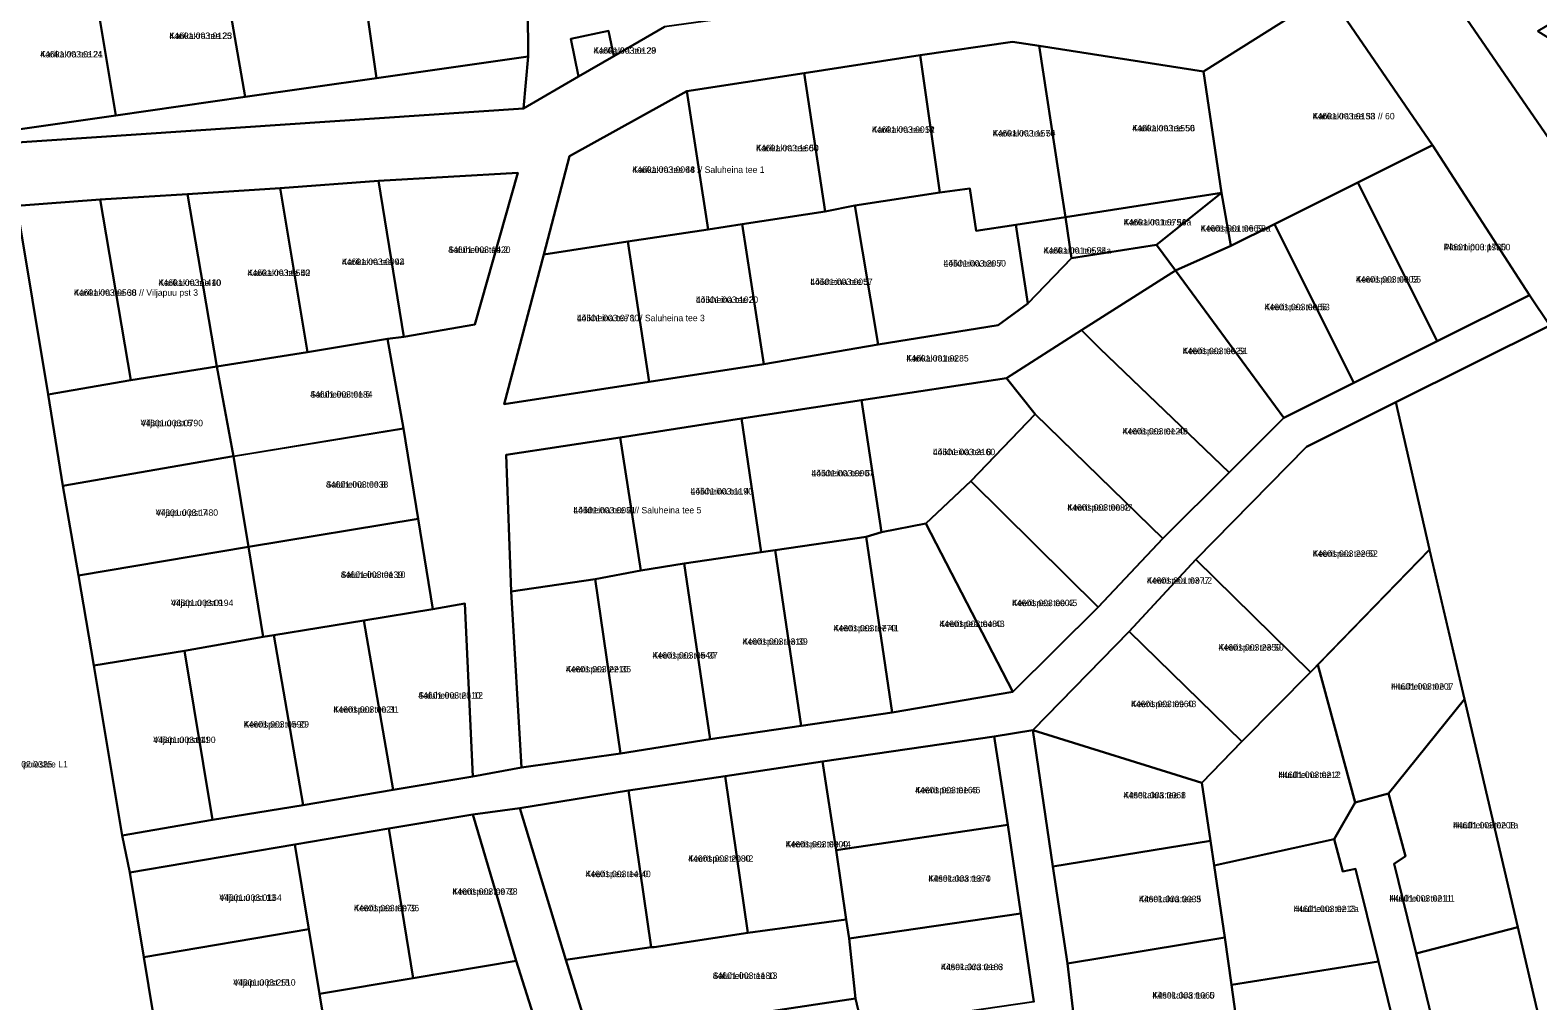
# Model space of a CAD drawing. Extents: x 551843 to 558501, y 6589003 to 6595718.
# Drawn here: x 553189.3 to 553540.1, y 6593798.2 to 6594024.1 of the extents above; entities that cross this region are included whole.
import ezdxf

# ---------------------------------------------------------------- set-up
doc = ezdxf.new("R2010")
doc.units = 0
for name, color, linetype in [('L_AADRESS', 7, 'Continuous'), ('PIIR', 7, 'Continuous'), ('TUNNUS', 7, 'Continuous')]:
    doc.layers.add(name, color=color, linetype=linetype)

msp = doc.modelspace()

# ---------------------------------------------------------------- linework, layer by layer
at = {"layer": 'PIIR'}
for points in [[(553542.86, 6593955.37), (553538.17, 6593962.48), (553515.56, 6593997.37), (553491.31, 6594032.8), (553481.08, 6594043.63), (553459.04, 6594071.81), (553484.11, 6594091.16), (553520.41, 6594042.06), (553533.9, 6594052.21), (553535.15, 6594049.87), (553534.09, 6594049.22), (553537.6, 6594042.92), (553520.12, 6594031.76), (553552.16, 6593985.04)], [(553491.31, 6594032.8), (553462.32, 6594014.51), (553424.1, 6594020.53), (553417.83, 6594021.43), (553396.36, 6594018.32), (553369.36, 6594014.12), (553342.11, 6594009.94), (553314.82, 6593994.83), (553308.79, 6593971.92), (553299.62, 6593937.11), (553333.36, 6593942.29), (553359.99, 6593946.37), (553386.63, 6593950.94), (553414.54, 6593955.45), (553421.4, 6593960.53), (553431.58, 6593971.09), (553451.39, 6593974.16), (553455.77, 6593968.21), (553433.91, 6593954.29), (553416.5, 6593943.15), (553382.75, 6593937.99), (553354.78, 6593933.77), (553326.54, 6593929.37), (553300.03, 6593925.31), (553301.2, 6593893.51), (553303.6, 6593852.49), (553292.28, 6593850.41), (553290.46, 6593890.69), (553283.01, 6593889.39), (553279.58, 6593910.38), (553276.16, 6593931.4), (553272.45, 6593952.3), (553276.23, 6593952.8), (553292.78, 6593955.62), (553302.74, 6593990.97), (553270.39, 6593989.06), (553247.44, 6593987.39), (553225.95, 6593985.93), (553205.6, 6593984.7), (553186.23, 6593983.27)], [(553159.63, 6593996.18), (553304.12, 6594005.94), (553316.89, 6594013.33), (553325.1, 6594018.08), (553336.89, 6594024.9)], [(553179.27, 6594000.01), (553209.26, 6594004.3), (553239.36, 6594008.61), (553269.87, 6594012.98), (553305.21, 6594018.04), (553304.12, 6594005.94), (553159.63, 6593996.18)], [(553186.23, 6593983.27), (553193.49, 6593939.32), (553196.91, 6593918.08), (553200.54, 6593897.24), (553204.15, 6593876.28), (553210.71, 6593836.66), (553212.49, 6593828.12), (553215.73, 6593808.36), (553218.98, 6593788.61), (553222.26, 6593768.87), (553225.56, 6593749.13), (553229, 6593729.26), (553232.23, 6593710.23), (553234.24, 6593699.21), (553240.17, 6593664.09), (553244.79, 6593637.48), (553249.21, 6593611.32), (553254.67, 6593579.06), (553203.23, 6593583.33), (553196.77, 6593621.59), (553191.73, 6593651.42), (553186.62, 6593681.71)], [(553422.84, 6593798.01), (553419.8, 6593818.58), (553416.77, 6593839.15), (553413.61, 6593859.77), (553422.62, 6593861.19), (553427.28, 6593829.48), (553430.62, 6593806.89), (553433.32, 6593784.52)], [(553308.34, 6593788.7), (553302.37, 6593807.5), (553292.32, 6593841.57), (553303.26, 6593843.09), (553313.97, 6593807.78), (553319.6, 6593789.52)]]:
    msp.add_lwpolyline(points, dxfattribs=at)
for points in [[(553520.12, 6594031.76), (553537.6, 6594042.92), (553546.1, 6594027.45), (553540.07, 6594023.91), (553579.37, 6593999.32), (553570.97, 6593997.38), (553552.16, 6593985.04)], [(553204.02, 6594035.58), (553206.78, 6594035.97), (553233.9, 6594039.85), (553239.36, 6594008.61), (553209.26, 6594004.3)], [(553233.9, 6594039.85), (553252.84, 6594039.99), (553265.99, 6594040.09), (553269.87, 6594012.98), (553239.36, 6594008.61)], [(553265.99, 6594040.09), (553305.04, 6594040.37), (553305.21, 6594018.04), (553269.87, 6594012.98)], [(553305.04, 6594040.37), (553317.19, 6594038.71), (553347.62, 6594032.15), (553354.34, 6594030.87), (553353.15, 6594027.19), (553336.89, 6594024.9), (553325.1, 6594018.08), (553323.9, 6594023.96), (553315.09, 6594022.14), (553316.89, 6594013.33), (553304.12, 6594005.94), (553305.21, 6594018.04)], [(553174.03, 6594031.28), (553204.02, 6594035.58), (553209.26, 6594004.3), (553179.27, 6594000.01)], [(553462.32, 6594014.51), (553491.31, 6594032.8), (553515.56, 6593997.37), (553498.23, 6593988.72), (553496.48, 6593987.84), (553478.8, 6593979.02), (553468.64, 6593973.95), (553466.45, 6593986.28), (553465, 6593996.18)], [(553315.09, 6594022.14), (553323.9, 6594023.96), (553325.1, 6594018.08), (553316.89, 6594013.33)], [(553400.95, 6593986.39), (553396.36, 6594018.32), (553417.83, 6594021.43), (553424.1, 6594020.53), (553428.63, 6593990.54), (553430.16, 6593980.64), (553418.6, 6593978.84), (553409.44, 6593977.42), (553407.93, 6593987.3)], [(553396.36, 6594018.32), (553400.95, 6593986.39), (553381.19, 6593983.31), (553374.27, 6593981.96), (553369.36, 6594014.12)], [(553428.63, 6593990.54), (553424.1, 6594020.53), (553462.32, 6594014.51), (553465, 6593996.18), (553466.45, 6593986.28), (553430.16, 6593980.64)], [(553369.36, 6594014.12), (553374.27, 6593981.96), (553355, 6593979), (553347.02, 6593977.78), (553342.11, 6594009.94)], [(553314.82, 6593994.83), (553342.11, 6594009.94), (553347.02, 6593977.78), (553328.36, 6593974.92), (553308.79, 6593971.92)], [(553538.17, 6593962.48), (553516.68, 6593951.76), (553498.23, 6593988.72), (553515.56, 6593997.37)], [(553302.74, 6593990.97), (553292.78, 6593955.62), (553276.23, 6593952.8), (553270.39, 6593989.06)], [(553225.95, 6593985.93), (553247.44, 6593987.39), (553253.85, 6593949.22), (553232.74, 6593945.83)], [(553247.44, 6593987.39), (553270.39, 6593989.06), (553276.23, 6593952.8), (553272.45, 6593952.3), (553253.85, 6593949.22)], [(553381.19, 6593983.31), (553400.95, 6593986.39), (553407.93, 6593987.3), (553409.44, 6593977.42), (553418.6, 6593978.84), (553421.4, 6593960.53), (553414.54, 6593955.45), (553386.63, 6593950.94)], [(553451.39, 6593974.16), (553431.6, 6593971.09), (553430.16, 6593980.64), (553466.45, 6593986.28)], [(553466.45, 6593986.28), (553468.64, 6593973.95), (553455.77, 6593968.21), (553451.39, 6593974.16)], [(553496.48, 6593987.84), (553498.23, 6593988.72), (553516.68, 6593951.76), (553497.25, 6593942.07), (553478.8, 6593979.02)], [(553186.23, 6593983.27), (553205.6, 6593984.7), (553212.76, 6593942.71), (553193.49, 6593939.32)], [(553225.95, 6593985.93), (553232.74, 6593945.83), (553212.76, 6593942.71), (553205.6, 6593984.7)], [(553359.99, 6593946.37), (553355, 6593979), (553374.27, 6593981.96), (553381.19, 6593983.31), (553386.63, 6593950.94)], [(553421.4, 6593960.53), (553418.6, 6593978.84), (553430.16, 6593980.64), (553431.58, 6593971.09)], [(553333.36, 6593942.29), (553328.36, 6593974.92), (553347.02, 6593977.78), (553355, 6593979), (553359.99, 6593946.37)], [(553481, 6593933.94), (553455.77, 6593968.21), (553468.64, 6593973.95), (553478.8, 6593979.02), (553497.25, 6593942.07)], [(553299.62, 6593937.11), (553308.79, 6593971.92), (553328.36, 6593974.92), (553333.36, 6593942.29)], [(553481, 6593933.94), (553468.25, 6593921.17), (553438.21, 6593950.05), (553433.91, 6593954.29), (553455.77, 6593968.21)], [(553212.49, 6593828.12), (553210.71, 6593836.66), (553231.74, 6593840.33), (553252.81, 6593843.76), (553273.75, 6593847.29), (553292.28, 6593850.41), (553303.6, 6593852.49), (553326.68, 6593855.75), (553347.5, 6593859.08), (553368.66, 6593862.22), (553389.83, 6593865.33), (553417.92, 6593870.16), (553437.79, 6593889.87), (553452.84, 6593905.8), (553468.25, 6593921.17), (553481, 6593933.94), (553497.25, 6593942.07), (553516.68, 6593951.76), (553538.17, 6593962.48), (553542.86, 6593955.37), (553507.01, 6593937.53), (553486.23, 6593927.19), (553460.51, 6593900.91), (553444.98, 6593884.15), (553422.62, 6593861.19), (553413.61, 6593859.77), (553373.64, 6593853.9), (553350.99, 6593850.51), (553328.49, 6593847.16), (553303.26, 6593843.09), (553292.32, 6593841.57), (553272.72, 6593838.29), (553250.9, 6593834.62)], [(553514.88, 6593903.23), (553507.01, 6593937.53), (553542.86, 6593955.37), (553636.48, 6593813.23), (553668.84, 6593782.29), (553682.2, 6593770.11), (553662.08, 6593754.91), (553645.43, 6593779.86), (553641.35, 6593785.23), (553628.15, 6593776.12), (553631.77, 6593770.74), (553620.41, 6593763.16), (553618.37, 6593761.87), (553614.56, 6593767.34), (553601.23, 6593758.1), (553604.99, 6593752.88), (553591.37, 6593743.76), (553608.02, 6593718.81), (553573.18, 6593693.61), (553568.93, 6593701.92), (553562.79, 6593698.22), (553544.92, 6593774.7), (553535.42, 6593815.33), (553523, 6593868.46)], [(553232.7, 6593945.86), (553253.83, 6593949.19), (553272.45, 6593952.3), (553276.16, 6593931.4), (553236.64, 6593924.93)], [(553438.21, 6593950.05), (553468.25, 6593921.17), (553452.84, 6593905.8), (553423.13, 6593934.74), (553416.5, 6593943.15), (553433.91, 6593954.29)], [(553212.76, 6593942.71), (553232.74, 6593945.83), (553236.65, 6593924.96), (553196.91, 6593918.08), (553193.49, 6593939.32)], [(553416.5, 6593943.15), (553423.13, 6593934.74), (553408.15, 6593919.14), (553397.7, 6593909.35), (553387.39, 6593907.29), (553382.75, 6593937.99)], [(553387.39, 6593907.29), (553383.81, 6593906.2), (553362.64, 6593903.09), (553359.39, 6593902.61), (553354.78, 6593933.77), (553382.75, 6593937.99)], [(553514.88, 6593903.23), (553487.23, 6593874.72), (553460.51, 6593900.91), (553486.23, 6593927.19), (553507.01, 6593937.53)], [(553354.78, 6593933.77), (553359.39, 6593902.61), (553341.47, 6593899.98), (553331.36, 6593898.37), (553326.54, 6593929.37)], [(553408.15, 6593919.14), (553423.13, 6593934.74), (553452.84, 6593905.8), (553437.79, 6593889.87)], [(553276.16, 6593931.4), (553279.58, 6593910.38), (553240.1, 6593903.91), (553236.65, 6593924.96)], [(553300.03, 6593925.31), (553326.54, 6593929.37), (553331.36, 6593898.37), (553320.75, 6593896.37), (553301.2, 6593893.51)], [(553236.65, 6593924.96), (553240.1, 6593903.91), (553200.54, 6593897.24), (553196.91, 6593918.08)], [(553408.15, 6593919.14), (553437.79, 6593889.87), (553417.92, 6593870.16), (553397.7, 6593909.35)], [(553279.58, 6593910.38), (553283.01, 6593889.39), (553266.94, 6593886.76), (553245.99, 6593883.32), (553243.54, 6593882.92), (553240.1, 6593903.91)], [(553387.39, 6593907.29), (553397.7, 6593909.35), (553417.92, 6593870.16), (553389.83, 6593865.33), (553383.81, 6593906.2)], [(553368.66, 6593862.22), (553362.64, 6593903.09), (553383.81, 6593906.2), (553389.83, 6593865.33)], [(553204.15, 6593876.28), (553200.54, 6593897.24), (553240.1, 6593903.91), (553243.54, 6593882.92), (553225.21, 6593879.67)], [(553347.5, 6593859.08), (553341.47, 6593899.98), (553359.39, 6593902.61), (553362.64, 6593903.09), (553368.66, 6593862.22)], [(553488.9, 6593876.44), (553514.88, 6593903.22), (553523, 6593868.46), (553505.32, 6593846.51), (553497.56, 6593844.41)], [(553320.75, 6593896.37), (553331.36, 6593898.37), (553341.47, 6593899.98), (553347.5, 6593859.08), (553326.68, 6593855.75)], [(553460.51, 6593900.91), (553487.23, 6593874.72), (553471.23, 6593858.58), (553444.98, 6593884.15)], [(553301.2, 6593893.51), (553320.75, 6593896.37), (553326.68, 6593855.75), (553303.6, 6593852.49)], [(553273.75, 6593847.29), (553266.94, 6593886.76), (553283.01, 6593889.39), (553290.46, 6593890.69), (553292.28, 6593850.41)], [(553266.94, 6593886.76), (553273.75, 6593847.29), (553252.81, 6593843.76), (553245.99, 6593883.32)], [(553231.74, 6593840.33), (553225.21, 6593879.67), (553243.54, 6593882.92), (553245.99, 6593883.32), (553252.81, 6593843.76)], [(553444.98, 6593884.15), (553471.23, 6593858.58), (553461.89, 6593848.99), (553422.62, 6593861.19)], [(553225.21, 6593879.67), (553231.74, 6593840.33), (553210.71, 6593836.66), (553204.15, 6593876.28)], [(553461.89, 6593848.99), (553471.23, 6593858.58), (553487.23, 6593874.72), (553488.9, 6593876.44), (553497.56, 6593844.41), (553492.7, 6593835.84), (553464.8, 6593829.74), (553463.96, 6593835.44)], [(553505.32, 6593846.51), (553523, 6593868.46), (553535.42, 6593815.33), (553511.74, 6593809.27), (553506.64, 6593830.09), (553509.29, 6593831.88)], [(553422.62, 6593861.19), (553461.89, 6593848.99), (553463.96, 6593835.44), (553427.28, 6593829.48)], [(553373.64, 6593853.9), (553413.61, 6593859.77), (553416.77, 6593839.15), (553376.81, 6593833.27)], [(553373.64, 6593853.9), (553376.81, 6593833.27), (553379.19, 6593817.12), (553356.3, 6593814.04), (553350.99, 6593850.51)], [(553350.99, 6593850.51), (553356.3, 6593814.04), (553334.52, 6593810.74), (553333.81, 6593810.69), (553328.49, 6593847.16)], [(553328.49, 6593847.16), (553333.81, 6593810.69), (553313.97, 6593807.78), (553303.26, 6593843.09)], [(553492.7, 6593835.84), (553497.56, 6593844.41), (553505.32, 6593846.51), (553509.29, 6593831.88), (553506.64, 6593830.09), (553511.74, 6593809.27), (553518.39, 6593782.01), (553509.5, 6593780.83), (553502.99, 6593807.38), (553497.7, 6593828.94), (553494.74, 6593828.32)], [(553278.38, 6593803.5), (553272.72, 6593838.29), (553292.32, 6593841.57), (553302.37, 6593807.5)], [(553419.8, 6593818.58), (553379.84, 6593812.71), (553379.19, 6593817.12), (553376.81, 6593833.27), (553416.77, 6593839.15)], [(553250.9, 6593834.62), (553272.72, 6593838.29), (553278.38, 6593803.5), (553256.61, 6593799.83), (553254.14, 6593814.87)], [(553463.96, 6593835.44), (553464.8, 6593829.74), (553467.23, 6593812.98), (553430.62, 6593806.89), (553427.28, 6593829.48)], [(553464.8, 6593829.74), (553492.7, 6593835.84), (553494.74, 6593828.32), (553497.7, 6593828.94), (553502.99, 6593807.38), (553468.8, 6593801.92), (553467.23, 6593812.98)], [(553212.49, 6593828.12), (553250.9, 6593834.62), (553254.14, 6593814.87), (553215.73, 6593808.36)], [(553419.8, 6593818.58), (553422.84, 6593798.01), (553382.88, 6593792.14), (553381.34, 6593798.78), (553379.84, 6593812.71)], [(553215.73, 6593808.36), (553254.14, 6593814.87), (553256.61, 6593799.83), (553257.39, 6593795.12), (553218.98, 6593788.61)], [(553379.84, 6593812.71), (553381.34, 6593798.78), (553337.4, 6593792.19), (553319.6, 6593789.52), (553313.97, 6593807.78), (553333.81, 6593810.69), (553334.52, 6593810.74), (553356.3, 6593814.04), (553379.19, 6593817.12)], [(553535.42, 6593815.33), (553544.92, 6593774.7), (553533.27, 6593774.3), (553519.62, 6593773.88), (553518.39, 6593782.01), (553511.74, 6593809.27)], [(553430.62, 6593806.89), (553467.23, 6593812.98), (553468.8, 6593801.92), (553470.45, 6593790.14), (553433.32, 6593784.52)], [(553299.34, 6593787.17), (553259.8, 6593780.39), (553257.39, 6593795.12), (553256.61, 6593799.83), (553278.38, 6593803.5), (553302.37, 6593807.5), (553308.34, 6593788.7)], [(553502.99, 6593807.38), (553509.5, 6593780.83), (553472.74, 6593775.77), (553470.45, 6593790.14), (553468.8, 6593801.92)], [(553325.24, 6593771.22), (553319.6, 6593789.52), (553337.4, 6593792.19), (553381.34, 6593798.78), (553382.88, 6593792.14), (553384.68, 6593779.96), (553340.43, 6593773.41)]]:
    msp.add_lwpolyline(points, close=True, dxfattribs=at)

# ---------------------------------------------------------------- texts
at = {"layer": 'L_AADRESS'}
for s, p in [('Karikakra tee 23', (553221.69, 6594022.09)), ('Karikakra tee 21', (553191.64, 6594017.79)), ('Karikakra tee 29', (553320.39, 6594018.65)), ('Karikakra tee 58 // 60', (553487.7, 6594003.38)), ('Karikakra tee 52', (553385.16, 6594000.25)), ('Karikakra tee 54', (553413.26, 6593999.39)), ('Karikakra tee 56', (553445.73, 6594000.59)), ('Karikakra tee 50', (553358.19, 6593995.95)), ('Karikakra tee 48 // Saluheina tee 1', (553329.4, 6593990.93)), ('Karikakra tee 56a', (553443.73, 6593978.69)), ('Keerispea tee 53a', (553461.64, 6593977.25)), ('Saluheina tee 2', (553286.57, 6593972.29)), ('Karikakra tee 54a', (553425.09, 6593972.1)), ('Ploomipuu pst 50', (553518.2, 6593972.91)), ('Karikakra tee 44', (553261.83, 6593969.49)), ('Lõikheina tee 7', (553401.83, 6593969.12)), ('Karikakra tee 40', (553219.17, 6593964.62)), ('Karikakra tee 42', (553239.9, 6593966.93)), ('Lõikheina tee 5', (553370.82, 6593964.83)), ('Keerispea tee 55', (553497.74, 6593965.39)), ('Karikakra tee 38 // Viljapuu pst 3', (553199.49, 6593962.31)), ('Lõikheina tee 3', (553344.18, 6593960.65)), ('Keerispea tee 53', (553476.51, 6593958.96)), ('Lõikheina tee 1 // Saluheina tee 3', (553316.49, 6593956.4)), ('Karikakra tee', (553393.16, 6593947.02)), ('Keerispea tee 51', (553457.45, 6593948.73)), ('Saluheina tee 6', (553254.47, 6593938.62)), ('Viljapuu pst 5', (553215.01, 6593931.95)), ('Keerispea tee 49', (553443.48, 6593930.04)), ('Lõikheina tee 8', (553399.33, 6593925.22)), ('Lõikheina tee 6', (553371.09, 6593920.28)), ('Saluheina tee 8', (553258.12, 6593917.65)), ('Lõikheina tee 4', (553342.96, 6593916.06)), ('Viljapuu pst 7', (553218.52, 6593911.1)), ('Lõikheina tee 2 // Saluheina tee 5', (553315.7, 6593911.67)), ('Keerispea tee 47', (553430.62, 6593912.3)), ('Keerispea tee 52', (553487.7, 6593901.56)), ('Saluheina tee 10', (553261.56, 6593896.65)), ('Keerispea tee L2', (553449.12, 6593895.3)), ('Viljapuu pst 9', (553222.07, 6593890.1)), ('Keerispea tee 45', (553417.75, 6593890.08)), ('Keerispea tee 41', (553376.23, 6593884.21)), ('Keerispea tee 43', (553400.87, 6593885.22)), ('Keerispea tee 39', (553355.06, 6593881.09)), ('Keerispea tee 50', (553465.8, 6593879.74)), ('Keerispea tee 37', (553334.12, 6593877.88)), ('Keerispea tee 35', (553313.94, 6593874.66)), ('Huulheina tee 1', (553505.95, 6593870.65)), ('Saluheina tee 12', (553279.61, 6593868.56)), ('Keerispea tee 48', (553445.44, 6593866.57)), ('Keerispea tee 31', (553259.87, 6593865.27)), ('Keerispea tee 29', (553239.01, 6593861.82)), ('Viljapuu pst 11', (553217.95, 6593858.21)), ('Viljapuu puiestee L1', (553180, 6593852.53)), ('Huulheina tee 2', (553479.73, 6593850.08)), ('Keerispea tee 46', (553395.21, 6593846.52)), ('Kitsekakra tee 1', (553443.7, 6593845.34)), ('Huulheina tee 1a', (553520.37, 6593838.34)), ('Keerispea tee 44', (553365.09, 6593833.92)), ('Keerispea tee 42', (553342.39, 6593830.58)), ('Keerispea tee 40', (553318.54, 6593827)), ('Kitsekakra tee 4', (553398.3, 6593825.93)), ('Viljapuu pst 13', (553233.32, 6593821.49)), ('Keerispea tee 38', (553287.54, 6593822.9)), ('Kitsekakra tee 3', (553447.28, 6593821.17)), ('Huulheina tee L1', (553505.55, 6593821.32)), ('Keerispea tee 36', (553264.64, 6593819.06)), ('Huulheina tee 2a', (553483.27, 6593818.88)), ('Saluheina tee 13', (553348.1, 6593803.32)), ('Kitsekakra tee 6', (553401.19, 6593805.36)), ('Viljapuu pst 15', (553236.56, 6593801.74)), ('Kitsekakra tee 5', (553450.42, 6593798.75))]:
    msp.add_text(s, height=1.5, dxfattribs=at).set_placement(p)
at = {"layer": 'TUNNUS'}
for s, p in [('44601:003:0125', (553221.69, 6594022.09)), ('44601:003:0124', (553191.64, 6594017.79)), ('44601:003:0128', (553320.39, 6594018.65)), ('44601:003:0133', (553487.7, 6594003.38)), ('44601:003:0014', (553385.16, 6594000.25)), ('44601:003:1570', (553413.26, 6593999.39)), ('44601:003:1550', (553445.73, 6594000.59)), ('44601:003:1600', (553358.19, 6593995.95)), ('44601:003:0064', (553329.4, 6593990.93)), ('44601:001:0794', (553443.73, 6593978.69)), ('44601:001:0669', (553461.64, 6593977.25)), ('44601:003:1420', (553286.57, 6593972.29)), ('44601:001:0528', (553425.09, 6593972.1)), ('44601:003:1780', (553518.2, 6593972.91)), ('44601:003:0092', (553261.83, 6593969.49)), ('44601:003:2050', (553401.83, 6593969.12)), ('44601:003:0410', (553219.17, 6593964.62)), ('44601:003:0550', (553239.9, 6593966.93)), ('44601:003:0057', (553370.82, 6593964.83)), ('44601:003:0003', (553497.74, 6593965.39)), ('44601:003:0560', (553199.49, 6593962.31)), ('44601:003:1020', (553344.18, 6593960.65)), ('44601:003:0066', (553476.51, 6593958.96)), ('44601:003:0780', (553316.49, 6593956.4)), ('44601:001:0285', (553393.16, 6593947.02)), ('44601:003:0029', (553457.45, 6593948.73)), ('44601:003:0184', (553254.47, 6593938.62)), ('44601:003:0790', (553215.01, 6593931.95)), ('44601:003:0120', (553443.48, 6593930.04)), ('44601:003:2160', (553399.33, 6593925.22)), ('44601:003:0007', (553371.09, 6593920.28)), ('44601:003:0038', (553258.12, 6593917.65)), ('44601:003:1190', (553342.96, 6593916.06)), ('44601:003:1480', (553218.52, 6593911.1)), ('44601:003:0081', (553315.7, 6593911.67)), ('44601:003:0082', (553430.62, 6593912.3)), ('44601:003:2260', (553487.7, 6593901.56)), ('44601:003:0139', (553261.56, 6593896.65)), ('44601:001:0377', (553449.12, 6593895.3)), ('44601:003:0194', (553222.07, 6593890.1)), ('44601:003:0002', (553417.75, 6593890.08)), ('44601:003:1770', (553376.23, 6593884.21)), ('44601:003:0480', (553400.87, 6593885.22)), ('44601:003:1310', (553355.06, 6593881.09)), ('44601:003:2350', (553465.8, 6593879.74)), ('44601:003:0540', (553334.12, 6593877.88)), ('44601:003:2210', (553313.94, 6593874.66)), ('44601:003:0207', (553505.95, 6593870.65)), ('44601:003:2310', (553279.61, 6593868.56)), ('44601:003:0960', (553445.44, 6593866.57)), ('44601:003:0021', (553259.87, 6593865.27)), ('44601:003:0590', (553239.01, 6593861.82)), ('44601:003:0490', (553217.95, 6593858.21)), ('44601:002:0325', (553180, 6593852.53)), ('44601:003:0212', (553479.73, 6593850.08)), ('44601:003:0165', (553395.21, 6593846.52)), ('44601:003:0068', (553443.7, 6593845.34)), ('44601:003:0208', (553520.37, 6593838.34)), ('44601:003:0800', (553365.09, 6593833.92)), ('44601:003:2080', (553342.39, 6593830.58)), ('44601:003:1410', (553318.54, 6593827)), ('44601:003:1370', (553398.3, 6593825.93)), ('44601:003:0164', (553233.32, 6593821.49)), ('44601:003:0970', (553287.54, 6593822.9)), ('44601:003:0035', (553447.28, 6593821.17)), ('44601:003:0211', (553505.55, 6593821.32)), ('44601:003:0079', (553264.64, 6593819.06)), ('44601:003:0213', (553483.27, 6593818.88)), ('44601:003:1180', (553348.1, 6593803.32)), ('44601:003:0183', (553401.19, 6593805.36)), ('44601:003:2510', (553236.56, 6593801.74)), ('44601:003:1060', (553450.42, 6593798.75))]:
    msp.add_text(s, height=1.5, dxfattribs=at).set_placement(p)

doc.saveas('drawing.dxf')
